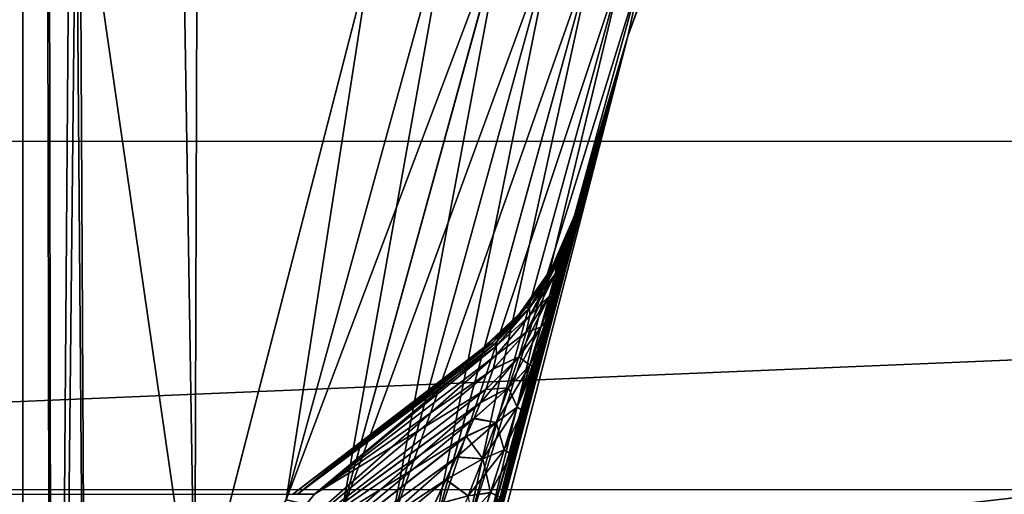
# Model space of a CAD drawing. Header units: metres. Extents: x -206 to 75, y -104 to 104.
# Tile 351 of 656: x -69.61 to -65.96, y 19.98 to 21.74. Entities that reach past the tile are written whole.
import ezdxf

# ---------------------------------------------------------------- set-up
doc = ezdxf.new("R2010")
doc.units = ezdxf.units.M
doc.layers.add('solid_01_1-CONSUMER_THERM_B_125288', color=7, linetype='CONTINUOUS')

msp = doc.modelspace()

# ---------------------------------------------------------------- linework, layer by layer
at = {"layer": 'solid_01_1-CONSUMER_THERM_B_125288'}
for points in [[(-93.358711, -67.339516), (-65.514557, 74.985474), (-65.493088, -75.014526)], [(-93.358711, -67.339516), (-93.257065, -66.795311), (-65.514557, 74.985474)], [(-93.276108, 66.204689), (-65.514557, 74.985474), (-93.257141, -66.241692)], [(-93.257065, -66.795311), (-93.257141, -66.241692), (-65.514557, 74.985474)], [(-71.214859, 44.659821, 1.5), (-65.493088, -75.014526, 1.5), (-65.514557, 74.985474, 1.5)], [(-70.040474, 60.944435, 75.400002), (-70.031715, -60.983482, 75.400002), (-69.593025, -60.512157, 75.400002)], [(-69.601723, 60.473175, 75.400002), (-70.040474, 60.944435, 75.400002), (-69.593025, -60.512157, 75.400002)], [(-69.48819, 14.230494, 75.400002), (-69.601723, 60.473175, 75.400002), (-69.593025, -60.512157, 75.400002)], [(-68.961395, 19.43969, 75.400002), (-68.831078, 59.443272, 75.400002), (-69.601723, 60.473175, 75.400002)], [(-69.356247, 16.848381, 75.400002), (-68.961395, 19.43969, 75.400002), (-69.601723, 60.473175, 75.400002)], [(-69.48819, 14.230494, 75.400002), (-69.356247, 16.848381, 75.400002), (-69.601723, 60.473175, 75.400002)], [(-68.961395, 19.43969, 75.400002), (-68.307625, 21.978075, 75.400002), (-68.831078, 59.443272, 75.400002)], [(-71.202034, -44.689686, 1.5), (-65.493088, -75.014526, 1.5), (-71.214859, 44.659821, 1.5)], [(-66.504883, 24.054491, 64.278572), (-66.482048, 24.044748, 64.5), (-67.353142, 21.679806, 64.5)], [(-67.291832, 21.95443, 64.27845), (-66.504883, 24.054491, 64.278572), (-67.353142, 21.679806, 64.5)], [(-66.482048, 24.044748, 64.5), (-66.482048, 24.044748, 74.400002), (-67.353142, 21.679806, 74.400002)], [(-67.291801, 21.954422, 74.621429), (-67.353142, 21.679806, 74.400002), (-66.482048, 24.044748, 74.400002)], [(-67.353142, 21.679806, 64.5), (-66.482048, 24.044748, 64.5), (-67.353142, 21.679806, 74.400002)], [(-84.501076, 21.289503, 37.41069), (-46.501137, 22.608971, 34.932678), (-84.501137, 22.607143, 34.932682)], [(-84.501076, 21.289503, 37.41069), (-46.501072, 21.29133, 37.41069), (-46.501137, 22.608971, 34.932678)], [(-69.401665, 22.480522, 63.5), (-69.356247, 16.848417, 63.5), (-69.48819, 14.230536, 63.5)], [(-69.426758, 22.257854, 63.5), (-69.401665, 22.480522, 63.5), (-69.48819, 14.230536, 63.5)], [(-69.401665, 22.480522, 63.5), (-68.961388, 19.439716, 63.5), (-69.356247, 16.848417, 63.5)], [(-69.401665, 22.480522, 63.5), (-68.307617, 21.978096, 63.5), (-68.961388, 19.439716, 63.5)], [(-69.500679, 22.046623, 63.5), (-69.426758, 22.257854, 63.5), (-69.48819, 14.230536, 63.5)], [(-84.501114, 22.199697, 13.226192), (-46.501118, 22.201523, 13.226192), (-84.500908, 17.830708, 15.444732)], [(-84.500908, 17.830708, 15.444732), (-46.501118, 22.201523, 13.226192), (-46.500908, 17.832533, 15.444732)], [(-68.007843, 22.18671, 63.525043), (-68.621635, 19.95961, 63.525017), (-68.307617, 21.978096, 63.5)], [(-68.415337, 19.912601, 63.599022), (-68.621635, 19.95961, 63.525017), (-68.007843, 22.18671, 63.525043)], [(-68.621399, 19.959557, 75.374931), (-68.007729, 22.186672, 75.374931), (-68.307625, 21.978075, 75.400002)], [(-67.806488, 22.121389, 75.300873), (-68.007729, 22.186672, 75.374931), (-68.621399, 19.959557, 75.374931)], [(-68.415337, 19.912601, 63.599022), (-68.007843, 22.18671, 63.525043), (-67.806595, 22.121424, 63.599075)], [(-67.806488, 22.121389, 75.300873), (-68.621399, 19.959557, 75.374931), (-68.415123, 19.912552, 75.300873)], [(-68.415337, 19.912601, 63.599022), (-67.806595, 22.121424, 63.599075), (-68.230301, 19.870436, 63.718292)], [(-67.806488, 22.121389, 75.300873), (-68.415123, 19.912552, 75.300873), (-67.625999, 22.062836, 75.181549)], [(-67.806595, 22.121424, 63.599075), (-67.626091, 22.062866, 63.718372), (-68.230301, 19.870436, 63.718292)], [(-69.500679, 22.046623, 63.5), (-69.48819, 14.230536, 63.5), (-83.899834, -3.02052, 63.5)], [(-69.619766, 21.857037, 63.5), (-69.500679, 22.046623, 63.5), (-83.899834, -3.02052, 63.5)], [(-68.415123, 19.912552, 75.300873), (-68.23011, 19.870392, 75.181549), (-67.625999, 22.062836, 75.181549)], [(-68.230301, 19.870436, 63.718292), (-67.626091, 22.062866, 63.718372), (-68.075806, 19.835232, 63.876842)], [(-67.625999, 22.062836, 75.181549), (-68.23011, 19.870392, 75.181549), (-67.475319, 22.013954, 75.022964)], [(-67.626091, 22.062866, 63.718372), (-67.475388, 22.013977, 63.876938), (-68.075806, 19.835232, 63.876842)], [(-68.23011, 19.870392, 75.181549), (-68.075661, 19.835197, 75.022964), (-67.475319, 22.013954, 75.022964)], [(-68.075806, 19.835232, 63.876842), (-67.475388, 22.013977, 63.876938), (-67.959633, 19.808758, 64.066704)], [(-67.475319, 22.013954, 75.022964), (-68.075661, 19.835197, 75.022964), (-67.362022, 21.9772, 74.833076)], [(-67.475388, 22.013977, 63.876938), (-67.362076, 21.977217, 64.066811), (-67.959633, 19.808758, 64.066704)], [(-68.621399, 19.959557, 75.374931), (-68.307625, 21.978075, 75.400002), (-68.961395, 19.43969, 75.400002)], [(-68.621635, 19.95961, 63.525017), (-68.961388, 19.439716, 63.5), (-68.307617, 21.978096, 63.5)], [(-68.075661, 19.835197, 75.022964), (-67.959526, 19.808735, 74.833076), (-67.362022, 21.9772, 74.833076)], [(-67.959633, 19.808758, 64.066704), (-67.362076, 21.977217, 64.066811), (-67.887604, 19.792345, 64.278328)], [(-67.362022, 21.9772, 74.833076), (-67.959526, 19.808735, 74.833076), (-67.291801, 21.954422, 74.621429)], [(-67.362076, 21.977217, 64.066811), (-67.291832, 21.95443, 64.27845), (-67.887604, 19.792345, 64.278328)], [(-67.959526, 19.808735, 74.833076), (-67.88755, 19.792334, 74.621429), (-67.291801, 21.954422, 74.621429)], [(-67.887604, 19.792345, 64.278328), (-67.291832, 21.95443, 64.27845), (-67.353142, 21.679806, 64.5)], [(-67.291801, 21.954422, 74.621429), (-67.88755, 19.792334, 74.621429), (-67.353142, 21.679806, 74.400002)], [(-67.353142, 21.679806, 74.400002), (-67.981705, 19.239176, 74.400002), (-67.68264, 20.527515, 73.591949)], [(-67.88755, 19.792334, 74.621429), (-67.981705, 19.239176, 74.400002), (-67.353142, 21.679806, 74.400002)], [(-67.891396, 19.662289, 65.085869), (-67.981705, 19.239176, 64.5), (-67.353142, 21.679806, 64.5)], [(-67.887604, 19.792345, 64.278328), (-67.353142, 21.679806, 64.5), (-67.981705, 19.239176, 64.5)], [(-67.849426, 19.847574, 65.093727), (-67.891396, 19.662289, 65.085869), (-67.353142, 21.679806, 64.5)], [(-67.809952, 20.016159, 65.115868), (-67.849426, 19.847574, 65.093727), (-67.353142, 21.679806, 64.5)], [(-67.773453, 20.167542, 65.150185), (-67.809952, 20.016159, 65.115868), (-67.353142, 21.679806, 64.5)], [(-67.740135, 20.302246, 65.194633), (-67.773453, 20.167542, 65.150185), (-67.353142, 21.679806, 64.5)], [(-67.709892, 20.421846, 65.247719), (-67.740135, 20.302246, 65.194633), (-67.353142, 21.679806, 64.5)], [(-67.701248, 20.45558, 65.265495), (-67.709892, 20.421846, 65.247719), (-67.353142, 21.679806, 64.5)], [(-67.682495, 20.528086, 65.308411), (-67.701248, 20.45558, 65.265495), (-67.353142, 21.679806, 64.5)], [(-67.353142, 21.679806, 74.400002), (-67.68264, 20.527515, 73.591949), (-67.657921, 20.621761, 73.524406)], [(-67.657806, 20.6222, 65.375946), (-67.682495, 20.528086, 65.308411), (-67.353142, 21.679806, 64.5)], [(-67.353142, 21.679806, 74.400002), (-67.657921, 20.621761, 73.524406), (-67.635765, 20.705013, 73.450432)], [(-67.635681, 20.705315, 65.449883), (-67.657806, 20.6222, 65.375946), (-67.353142, 21.679806, 64.5)], [(-67.353142, 21.679806, 74.400002), (-67.635765, 20.705013, 73.450432), (-67.61599, 20.778339, 73.370049)], [(-67.615929, 20.77857, 65.530228), (-67.635681, 20.705315, 65.449883), (-67.353142, 21.679806, 64.5)], [(-67.353142, 21.679806, 74.400002), (-67.61599, 20.778339, 73.370049), (-67.598473, 20.842575, 73.282883)], [(-67.598419, 20.842764, 65.617393), (-67.615929, 20.77857, 65.530228), (-67.353142, 21.679806, 64.5)], [(-67.353142, 21.679806, 74.400002), (-67.598473, 20.842575, 73.282883), (-67.583145, 20.898203, 73.188217)], [(-67.583115, 20.898333, 65.712036), (-67.598419, 20.842764, 65.617393), (-67.353142, 21.679806, 64.5)], [(-67.353142, 21.679806, 74.400002), (-67.583145, 20.898203, 73.188217), (-67.570061, 20.945341, 73.085098)], [(-67.570038, 20.945414, 65.815102), (-67.583115, 20.898333, 65.712036), (-67.353142, 21.679806, 64.5)], [(-67.353142, 21.679806, 74.400002), (-67.570061, 20.945341, 73.085098), (-67.559303, 20.983793, 72.972137)], [(-67.559296, 20.983835, 65.928017), (-67.570038, 20.945414, 65.815102), (-67.353142, 21.679806, 64.5)], [(-67.353142, 21.679806, 74.400002), (-67.559303, 20.983793, 72.972137), (-67.551117, 21.012924, 72.847748)], [(-67.551109, 21.012951, 66.052368), (-67.559296, 20.983835, 65.928017), (-67.353142, 21.679806, 64.5)], [(-67.353142, 21.679806, 74.400002), (-67.551117, 21.012924, 72.847748), (-67.54586, 21.031559, 72.710556)], [(-67.549026, 21.020346, 66.095932), (-67.551109, 21.012951, 66.052368), (-67.353142, 21.679806, 64.5)], [(-67.54586, 21.031561, 66.189514), (-67.549026, 21.020346, 66.095932), (-67.353142, 21.679806, 64.5)], [(-67.353142, 21.679806, 64.5), (-67.54586, 21.031559, 72.710556), (-67.543983, 21.038198, 72.559578)], [(-67.54586, 21.031561, 66.189514), (-67.353142, 21.679806, 64.5), (-67.543983, 21.038198, 66.340424)], [(-67.353142, 21.679806, 64.5), (-67.353142, 21.679806, 74.400002), (-67.54586, 21.031559, 72.710556)], [(-67.353142, 21.679806, 64.5), (-67.543983, 21.038198, 72.559578), (-67.543983, 21.038198, 66.340424)], [(-84.500999, 19.701403, 39.724632), (-46.501072, 21.29133, 37.41069), (-84.501076, 21.289503, 37.41069)], [(-84.500999, 19.701403, 39.724632), (-46.500996, 19.703228, 39.724628), (-46.501072, 21.29133, 37.41069)], [(-67.616776, 20.834717, 65.999756), (-67.549026, 21.020346, 66.095932), (-67.623245, 20.836374, 66.172005)], [(-67.551849, 21.0114, 66.220871), (-67.623245, 20.836374, 66.172005), (-67.549026, 21.020346, 66.095932)], [(-67.549026, 21.02035, 72.804039), (-67.551117, 21.012924, 72.847748), (-67.623222, 20.836424, 72.72802)], [(-67.551849, 21.011402, 72.679123), (-67.549026, 21.02035, 72.804039), (-67.623222, 20.836424, 72.72802)], [(-67.616776, 20.834717, 65.999756), (-67.551109, 21.012951, 66.052368), (-67.549026, 21.020346, 66.095932)], [(-67.558861, 20.990246, 72.559578), (-67.543983, 21.038198, 66.340424), (-67.543983, 21.038198, 72.559578)], [(-67.54586, 21.031559, 72.710556), (-67.558861, 20.990246, 72.559578), (-67.543983, 21.038198, 72.559578)], [(-67.558861, 20.990246, 72.559578), (-67.558861, 20.990234, 66.340424), (-67.543983, 21.038198, 66.340424)], [(-67.551849, 21.0114, 66.220871), (-67.543983, 21.038198, 66.340424), (-67.558861, 20.990234, 66.340424)], [(-67.54586, 21.031559, 72.710556), (-67.551849, 21.011402, 72.679123), (-67.558861, 20.990246, 72.559578)], [(-67.551849, 21.0114, 66.220871), (-67.54586, 21.031561, 66.189514), (-67.543983, 21.038198, 66.340424)], [(-67.551849, 21.0114, 66.220871), (-67.549026, 21.020346, 66.095932), (-67.54586, 21.031561, 66.189514)], [(-67.54586, 21.031559, 72.710556), (-67.549026, 21.02035, 72.804039), (-67.551849, 21.011402, 72.679123)], [(-67.54586, 21.031559, 72.710556), (-67.551117, 21.012924, 72.847748), (-67.549026, 21.02035, 72.804039)], [(-67.551849, 21.011402, 72.679123), (-67.640556, 20.809792, 72.559578), (-67.623581, 20.840372, 72.559578)], [(-67.551849, 21.011402, 72.679123), (-67.623222, 20.836424, 72.72802), (-67.640556, 20.809792, 72.559578)], [(-67.551849, 21.011402, 72.679123), (-67.623581, 20.840372, 72.559578), (-67.558861, 20.990246, 72.559578)], [(-67.558861, 20.990246, 72.559578), (-67.623581, 20.840372, 72.559578), (-67.558861, 20.990234, 66.340424)], [(-67.623581, 20.840372, 72.559578), (-67.623581, 20.84037, 66.340424), (-67.558861, 20.990234, 66.340424)], [(-67.623245, 20.836374, 66.172005), (-67.558861, 20.990234, 66.340424), (-67.623581, 20.84037, 66.340424)], [(-67.623306, 20.796478, 65.831139), (-67.570038, 20.945414, 65.815102), (-67.559296, 20.983835, 65.928017)], [(-67.623306, 20.796478, 65.831139), (-67.559296, 20.983835, 65.928017), (-67.616776, 20.834717, 65.999756)], [(-67.551849, 21.0114, 66.220871), (-67.558861, 20.990234, 66.340424), (-67.623245, 20.836374, 66.172005)], [(-67.551117, 21.012924, 72.847748), (-67.616737, 20.834801, 72.900284), (-67.623222, 20.836424, 72.72802)], [(-67.616776, 20.834717, 65.999756), (-67.559296, 20.983835, 65.928017), (-67.551109, 21.012951, 66.052368)], [(-67.551117, 21.012924, 72.847748), (-67.559303, 20.983793, 72.972137), (-67.616737, 20.834801, 72.900284)], [(-67.559303, 20.983793, 72.972137), (-67.570061, 20.945341, 73.085098), (-67.616737, 20.834801, 72.900284)], [(-67.623306, 20.796478, 65.831139), (-67.583115, 20.898333, 65.712036), (-67.570038, 20.945414, 65.815102)], [(-67.570061, 20.945341, 73.085098), (-67.623245, 20.796604, 73.068932), (-67.616737, 20.834801, 72.900284)], [(-67.570061, 20.945341, 73.085098), (-67.583145, 20.898203, 73.188217), (-67.623245, 20.796604, 73.068932)], [(-67.643639, 20.717085, 65.678886), (-67.598419, 20.842764, 65.617393), (-67.583115, 20.898333, 65.712036)], [(-67.643639, 20.717085, 65.678886), (-67.583115, 20.898333, 65.712036), (-67.623306, 20.796478, 65.831139)], [(-67.583145, 20.898203, 73.188217), (-67.598473, 20.842575, 73.282883), (-67.623245, 20.796604, 73.068932)], [(-67.623222, 20.836424, 72.72802), (-67.756256, 20.648943, 72.559578), (-67.743301, 20.663923, 72.559578)], [(-67.623222, 20.836424, 72.72802), (-67.731781, 20.672239, 72.704079), (-67.756256, 20.648943, 72.559578)], [(-67.623222, 20.836424, 72.72802), (-67.743301, 20.663923, 72.559578), (-67.640556, 20.809792, 72.559578)], [(-67.623222, 20.836424, 72.72802), (-67.616737, 20.834801, 72.900284), (-67.731781, 20.672239, 72.704079)], [(-67.623245, 20.836374, 66.172005), (-67.640556, 20.809793, 66.340424), (-67.731766, 20.672249, 66.195938)], [(-67.623245, 20.836374, 66.172005), (-67.731766, 20.672249, 66.195938), (-67.717804, 20.67251, 66.052391)], [(-67.616776, 20.834717, 65.999756), (-67.623245, 20.836374, 66.172005), (-67.717804, 20.67251, 66.052391)], [(-67.643639, 20.717085, 65.678886), (-67.615929, 20.77857, 65.530228), (-67.598419, 20.842764, 65.617393)], [(-67.598473, 20.842575, 73.282883), (-67.643562, 20.717247, 73.221237), (-67.623245, 20.796604, 73.068932)], [(-67.598473, 20.842575, 73.282883), (-67.61599, 20.778339, 73.370049), (-67.643562, 20.717247, 73.221237)], [(-67.623581, 20.840372, 72.559578), (-67.640556, 20.809792, 72.559578), (-67.623581, 20.84037, 66.340424)], [(-67.640556, 20.809792, 72.559578), (-67.640556, 20.809793, 66.340424), (-67.623581, 20.84037, 66.340424)], [(-67.623245, 20.836374, 66.172005), (-67.623581, 20.84037, 66.340424), (-67.640556, 20.809793, 66.340424)], [(-67.743301, 20.663923, 72.559578), (-67.743309, 20.663921, 66.340424), (-67.640556, 20.809793, 66.340424)], [(-67.731766, 20.672249, 66.195938), (-67.640556, 20.809793, 66.340424), (-67.743309, 20.663921, 66.340424)], [(-67.640556, 20.809792, 72.559578), (-67.743301, 20.663923, 72.559578), (-67.640556, 20.809793, 66.340424)], [(-67.616737, 20.834801, 72.900284), (-67.717812, 20.672493, 72.84761), (-67.731781, 20.672239, 72.704079)], [(-67.616737, 20.834801, 72.900284), (-67.623245, 20.796604, 73.068932), (-67.717812, 20.672493, 72.84761)], [(-67.616776, 20.834717, 65.999756), (-67.717804, 20.67251, 66.052391), (-67.716827, 20.643549, 65.91571)], [(-67.623306, 20.796478, 65.831139), (-67.616776, 20.834717, 65.999756), (-67.716827, 20.643549, 65.91571)], [(-67.623306, 20.796478, 65.831139), (-67.716827, 20.643549, 65.91571), (-67.730278, 20.581816, 65.794998)], [(-67.643639, 20.717085, 65.678886), (-67.623306, 20.796478, 65.831139), (-67.730278, 20.581816, 65.794998)], [(-67.623245, 20.796604, 73.068932), (-67.716843, 20.643534, 72.984283), (-67.717812, 20.672493, 72.84761)], [(-67.623245, 20.796604, 73.068932), (-67.643562, 20.717247, 73.221237), (-67.716843, 20.643534, 72.984283)], [(-67.676125, 20.600571, 65.556694), (-67.635681, 20.705315, 65.449883), (-67.615929, 20.77857, 65.530228)], [(-67.676125, 20.600571, 65.556694), (-67.615929, 20.77857, 65.530228), (-67.643639, 20.717085, 65.678886)], [(-67.61599, 20.778339, 73.370049), (-67.635765, 20.705013, 73.450432), (-67.643562, 20.717247, 73.221237)], [(-67.643639, 20.717085, 65.678886), (-67.730278, 20.581816, 65.794998), (-67.757423, 20.489668, 65.699448)], [(-67.676125, 20.600571, 65.556694), (-67.643639, 20.717085, 65.678886), (-67.757423, 20.489668, 65.699448)], [(-67.643562, 20.717247, 73.221237), (-67.730286, 20.58181, 73.104996), (-67.716843, 20.643534, 72.984283)], [(-67.643562, 20.717247, 73.221237), (-67.676041, 20.60074, 73.343498), (-67.730286, 20.58181, 73.104996)], [(-67.676125, 20.600571, 65.556694), (-67.657806, 20.6222, 65.375946), (-67.635681, 20.705315, 65.449883)], [(-67.635765, 20.705013, 73.450432), (-67.676041, 20.60074, 73.343498), (-67.643562, 20.717247, 73.221237)], [(-67.635765, 20.705013, 73.450432), (-67.657921, 20.621761, 73.524406), (-67.676041, 20.60074, 73.343498)], [(-67.731781, 20.672239, 72.704079), (-67.89772, 20.51687, 72.55957), (-67.756256, 20.648943, 72.559578)], [(-67.876556, 20.531099, 72.642403), (-67.89772, 20.51687, 72.55957), (-67.731781, 20.672239, 72.704079)], [(-67.860031, 20.537945, 72.718529), (-67.876556, 20.531099, 72.642403), (-67.731781, 20.672239, 72.704079)], [(-67.731766, 20.672249, 66.195938), (-67.756248, 20.648954, 66.340424), (-67.876076, 20.531656, 66.260201)], [(-67.731766, 20.672249, 66.195938), (-67.876076, 20.531656, 66.260201), (-67.859642, 20.538519, 66.18338)], [(-67.860031, 20.537945, 72.718529), (-67.731781, 20.672239, 72.704079), (-67.717812, 20.672493, 72.84761)], [(-67.84848, 20.537453, 72.787201), (-67.860031, 20.537945, 72.718529), (-67.717812, 20.672493, 72.84761)], [(-67.731766, 20.672249, 66.195938), (-67.859642, 20.538519, 66.18338), (-67.848396, 20.53764, 66.113358)], [(-67.841713, 20.53014, 72.848373), (-67.84848, 20.537453, 72.787201), (-67.717812, 20.672493, 72.84761)], [(-67.717804, 20.67251, 66.052391), (-67.848396, 20.53764, 66.113358), (-67.841866, 20.529903, 66.051277)], [(-67.717804, 20.67251, 66.052391), (-67.731766, 20.672249, 66.195938), (-67.848396, 20.53764, 66.113358)], [(-67.716827, 20.643549, 65.91571), (-67.717804, 20.67251, 66.052391), (-67.841866, 20.529903, 66.051277)], [(-67.841713, 20.53014, 72.848373), (-67.717812, 20.672493, 72.84761), (-67.716843, 20.643534, 72.984283)], [(-67.743301, 20.663923, 72.559578), (-67.756256, 20.648943, 72.559578), (-67.743309, 20.663921, 66.340424)], [(-67.756256, 20.648943, 72.559578), (-67.756248, 20.648954, 66.340424), (-67.743309, 20.663921, 66.340424)], [(-67.731766, 20.672249, 66.195938), (-67.743309, 20.663921, 66.340424), (-67.756248, 20.648954, 66.340424)], [(-67.756248, 20.648954, 66.340424), (-67.89772, 20.51687, 69.450005), (-67.89772, 20.51687, 66.340431)], [(-67.876076, 20.531656, 66.260201), (-67.756248, 20.648954, 66.340424), (-67.89772, 20.51687, 66.340431)], [(-67.756248, 20.648954, 66.340424), (-67.89772, 20.51687, 72.55957), (-67.89772, 20.51687, 69.450005)], [(-67.756256, 20.648943, 72.559578), (-67.89772, 20.51687, 72.55957), (-67.756248, 20.648954, 66.340424)], [(-67.716827, 20.643549, 65.91571), (-67.841866, 20.529903, 66.051277), (-67.840706, 20.49762, 65.949562)], [(-67.840736, 20.497696, 72.950195), (-67.841713, 20.53014, 72.848373), (-67.716843, 20.643534, 72.984283)], [(-67.840736, 20.497696, 72.950195), (-67.716843, 20.643534, 72.984283), (-67.730286, 20.58181, 73.104996)], [(-67.730278, 20.581816, 65.794998), (-67.716827, 20.643549, 65.91571), (-67.840706, 20.49762, 65.949562)], [(-67.717285, 20.45857, 65.471863), (-67.682495, 20.528086, 65.308411), (-67.657806, 20.6222, 65.375946)], [(-67.717285, 20.45857, 65.471863), (-67.657806, 20.6222, 65.375946), (-67.676125, 20.600571, 65.556694)], [(-67.657921, 20.621761, 73.524406), (-67.717186, 20.458738, 73.428391), (-67.676041, 20.60074, 73.343498)], [(-67.657921, 20.621761, 73.524406), (-67.68264, 20.527515, 73.591949), (-67.717186, 20.458738, 73.428391)], [(-67.853439, 20.444855, 73.029343), (-67.730286, 20.58181, 73.104996), (-67.757431, 20.489664, 73.200546)], [(-67.853439, 20.444855, 73.029343), (-67.840736, 20.497696, 72.950195), (-67.730286, 20.58181, 73.104996)], [(-67.730278, 20.581816, 65.794998), (-67.840706, 20.49762, 65.949562), (-67.853355, 20.445292, 65.871269)], [(-67.757423, 20.489668, 65.699448), (-67.730278, 20.581816, 65.794998), (-67.853355, 20.445292, 65.871269)], [(-67.676125, 20.600571, 65.556694), (-67.757423, 20.489668, 65.699448), (-67.795517, 20.374943, 65.633644)], [(-67.717285, 20.45857, 65.471863), (-67.676125, 20.600571, 65.556694), (-67.795517, 20.374943, 65.633644)], [(-67.676041, 20.60074, 73.343498), (-67.757431, 20.489664, 73.200546), (-67.730286, 20.58181, 73.104996)], [(-67.676041, 20.60074, 73.343498), (-67.717186, 20.458738, 73.428391), (-67.757431, 20.489664, 73.200546)], [(-67.860031, 20.537945, 72.718529), (-68.578896, 19.980581, 72.176559), (-68.597122, 19.980579, 71.989388)], [(-67.860031, 20.537945, 72.718529), (-68.597122, 19.980579, 71.989388), (-67.876556, 20.531099, 72.642403)], [(-67.876556, 20.531099, 72.642403), (-68.597122, 19.980579, 71.989388), (-68.24472, 20.250793, 72.278946)], [(-67.89772, 20.51687, 69.450005), (-68.597122, 19.980579, 71.989388), (-68.597122, 19.980579, 66.910614)], [(-67.89772, 20.51687, 69.450005), (-68.597122, 19.980579, 66.910614), (-68.244888, 20.250666, 66.621162)], [(-67.89772, 20.51687, 72.55957), (-68.24472, 20.250793, 72.278946), (-68.597122, 19.980579, 71.989388)], [(-67.89772, 20.51687, 69.450005), (-67.89772, 20.51687, 72.55957), (-68.597122, 19.980579, 71.989388)], [(-67.859642, 20.538519, 66.18338), (-67.876076, 20.531656, 66.260201), (-68.578903, 19.980581, 66.723442)], [(-67.848396, 20.53764, 66.113358), (-67.859642, 20.538519, 66.18338), (-68.578903, 19.980581, 66.723442)], [(-67.848396, 20.53764, 66.113358), (-68.578903, 19.980581, 66.723442), (-68.516861, 19.980585, 66.5)], [(-67.876076, 20.531656, 66.260201), (-67.89772, 20.51687, 66.340431), (-68.578903, 19.980581, 66.723442)], [(-68.244888, 20.250666, 66.621162), (-68.578903, 19.980581, 66.723442), (-67.89772, 20.51687, 66.340431)], [(-67.84848, 20.537453, 72.787201), (-68.578896, 19.980581, 72.176559), (-67.860031, 20.537945, 72.718529)], [(-67.841713, 20.53014, 72.848373), (-68.578896, 19.980581, 72.176559), (-67.84848, 20.537453, 72.787201)], [(-67.841713, 20.53014, 72.848373), (-68.516861, 19.980585, 72.400002), (-68.578896, 19.980581, 72.176559)], [(-67.841866, 20.529903, 66.051277), (-67.848396, 20.53764, 66.113358), (-68.516861, 19.980585, 66.5)], [(-67.840736, 20.497696, 72.950195), (-68.516861, 19.980585, 72.400002), (-67.841713, 20.53014, 72.848373)], [(-67.840706, 20.49762, 65.949562), (-67.841866, 20.529903, 66.051277), (-68.516861, 19.980585, 66.5)], [(-67.89772, 20.51687, 69.450005), (-68.244888, 20.250666, 66.621162), (-67.89772, 20.51687, 66.340431)], [(-67.876556, 20.531099, 72.642403), (-68.24472, 20.250793, 72.278946), (-67.89772, 20.51687, 72.55957)], [(-67.981705, 19.239176, 74.400002), (-67.701248, 20.455553, 73.634521), (-67.68264, 20.527515, 73.591949)], [(-67.763603, 20.303663, 65.423088), (-67.701248, 20.45558, 65.265495), (-67.682495, 20.528086, 65.308411)], [(-67.763603, 20.303663, 65.423088), (-67.682495, 20.528086, 65.308411), (-67.717285, 20.45857, 65.471863)], [(-67.68264, 20.527515, 73.591949), (-67.701248, 20.455553, 73.634521), (-67.717186, 20.458738, 73.428391)], [(-67.840706, 20.49762, 65.949562), (-68.516861, 19.980585, 66.5), (-68.735718, 19.709875, 66.5)], [(-67.853355, 20.445292, 65.871269), (-67.840706, 20.49762, 65.949562), (-68.735718, 19.709875, 66.5)], [(-67.853439, 20.444855, 73.029343), (-68.516861, 19.980585, 72.400002), (-67.840736, 20.497696, 72.950195)], [(-67.757423, 20.489668, 65.699448), (-67.880302, 20.368908, 65.809082), (-67.900093, 20.319031, 65.783669)], [(-67.795517, 20.374943, 65.633644), (-67.757423, 20.489668, 65.699448), (-67.900093, 20.319031, 65.783669)], [(-67.757423, 20.489668, 65.699448), (-67.853355, 20.445292, 65.871269), (-67.880302, 20.368908, 65.809082)], [(-67.879883, 20.369617, 73.090759), (-67.757431, 20.489664, 73.200546), (-67.795525, 20.374947, 73.266342)], [(-67.879883, 20.369617, 73.090759), (-67.853439, 20.444855, 73.029343), (-67.757431, 20.489664, 73.200546)], [(-67.717186, 20.458738, 73.428391), (-67.795525, 20.374947, 73.266342), (-67.757431, 20.489664, 73.200546)], [(-67.880302, 20.368908, 65.809082), (-67.853355, 20.445292, 65.871269), (-68.735718, 19.709875, 66.5)], [(-67.879883, 20.369617, 73.090759), (-68.516861, 19.980585, 72.400002), (-67.853439, 20.444855, 73.029343)], [(-67.981705, 19.239176, 74.400002), (-67.710045, 20.421253, 73.652588), (-67.701248, 20.455553, 73.634521)], [(-67.717285, 20.45857, 65.471863), (-67.795517, 20.374943, 65.633644), (-67.841225, 20.246651, 65.596336)], [(-67.763603, 20.303663, 65.423088), (-67.717285, 20.45857, 65.471863), (-67.841225, 20.246651, 65.596336)], [(-67.717186, 20.458738, 73.428391), (-67.763481, 20.303808, 73.477242), (-67.795525, 20.374947, 73.266342)], [(-67.743477, 20.291292, 65.226631), (-67.701248, 20.45558, 65.265495), (-67.763603, 20.303663, 65.423088)], [(-67.701248, 20.455553, 73.634521), (-67.763481, 20.303808, 73.477242), (-67.717186, 20.458738, 73.428391)], [(-67.701248, 20.455553, 73.634521), (-67.7435, 20.291214, 73.673111), (-67.763481, 20.303808, 73.477242)], [(-67.710045, 20.421253, 73.652588), (-67.7435, 20.291214, 73.673111), (-67.701248, 20.455553, 73.634521)], [(-67.743477, 20.291292, 65.226631), (-67.709892, 20.421846, 65.247719), (-67.701248, 20.45558, 65.265495)], [(-67.981705, 19.239176, 74.400002), (-67.740265, 20.301733, 73.705574), (-67.710045, 20.421253, 73.652588)], [(-67.710045, 20.421253, 73.652588), (-67.740265, 20.301733, 73.705574), (-67.7435, 20.291214, 73.673111)], [(-67.743477, 20.291292, 65.226631), (-67.740135, 20.302246, 65.194633), (-67.709892, 20.421846, 65.247719)], [(-67.900093, 20.319031, 65.783669), (-67.880302, 20.368908, 65.809082), (-68.735718, 19.709875, 66.5)], [(-67.879883, 20.369617, 73.090759), (-68.735695, 19.709898, 72.400002), (-68.516861, 19.980585, 72.400002)], [(-67.899406, 20.3207, 73.115639), (-68.735695, 19.709898, 72.400002), (-67.879883, 20.369617, 73.090759)], [(-67.795517, 20.374943, 65.633644), (-67.900093, 20.319031, 65.783669), (-67.924736, 20.260534, 65.763428)], [(-67.841225, 20.246651, 65.596336), (-67.795517, 20.374943, 65.633644), (-67.924736, 20.260534, 65.763428)], [(-67.923874, 20.262722, 73.135849), (-67.795525, 20.374947, 73.266342), (-67.841225, 20.246658, 73.303658)], [(-67.923874, 20.262722, 73.135849), (-67.899406, 20.3207, 73.115639), (-67.795525, 20.374947, 73.266342)], [(-67.899406, 20.3207, 73.115639), (-67.879883, 20.369617, 73.090759), (-67.795525, 20.374947, 73.266342)], [(-67.763481, 20.303808, 73.477242), (-67.841225, 20.246658, 73.303658), (-67.795525, 20.374947, 73.266342)], [(-67.900093, 20.319031, 65.783669), (-68.735718, 19.709875, 66.5), (-68.887703, 19.462477, 66.5)], [(-67.924736, 20.260534, 65.763428), (-67.900093, 20.319031, 65.783669), (-68.887703, 19.462477, 66.5)], [(-67.923874, 20.262722, 73.135849), (-68.735695, 19.709898, 72.400002), (-67.899406, 20.3207, 73.115639)], [(-67.981705, 19.239176, 74.400002), (-67.77356, 20.167101, 73.749931), (-67.740265, 20.301733, 73.705574)], [(-67.763603, 20.303663, 65.423088), (-67.841225, 20.246651, 65.596336), (-67.8918, 20.111593, 65.583069)], [(-67.812683, 20.144609, 65.404358), (-67.763603, 20.303663, 65.423088), (-67.8918, 20.111593, 65.583069)], [(-67.763481, 20.303808, 73.477242), (-67.812546, 20.144714, 73.496033), (-67.841225, 20.246658, 73.303658)], [(-67.743477, 20.291292, 65.226631), (-67.763603, 20.303663, 65.423088), (-67.812683, 20.144609, 65.404358)], [(-67.785606, 20.128635, 65.213905), (-67.743477, 20.291292, 65.226631), (-67.812683, 20.144609, 65.404358)], [(-67.7435, 20.291214, 73.673111), (-67.812546, 20.144714, 73.496033), (-67.763481, 20.303808, 73.477242)], [(-67.7435, 20.291214, 73.673111), (-67.785667, 20.128553, 73.685562), (-67.812546, 20.144714, 73.496033)], [(-67.77356, 20.167101, 73.749931), (-67.785667, 20.128553, 73.685562), (-67.7435, 20.291214, 73.673111)], [(-67.785606, 20.128635, 65.213905), (-67.773453, 20.167542, 65.150185), (-67.740135, 20.302246, 65.194633)], [(-67.785606, 20.128635, 65.213905), (-67.740135, 20.302246, 65.194633), (-67.743477, 20.291292, 65.226631)], [(-67.740265, 20.301733, 73.705574), (-67.77356, 20.167101, 73.749931), (-67.7435, 20.291214, 73.673111)], [(-67.954414, 20.193455, 65.749512), (-67.924736, 20.260534, 65.763428), (-68.887703, 19.462477, 66.5)], [(-67.953484, 20.195601, 73.150124), (-68.735695, 19.709898, 72.400002), (-67.923874, 20.262722, 73.135849)], [(-67.841225, 20.246651, 65.596336), (-67.924736, 20.260534, 65.763428), (-67.954414, 20.193455, 65.749512)], [(-67.953484, 20.195601, 73.150124), (-67.923874, 20.262722, 73.135849), (-67.841225, 20.246658, 73.303658)], [(-68.244888, 20.250666, 66.621162), (-68.597122, 19.980579, 66.910614), (-68.578903, 19.980581, 66.723442)], [(-67.841225, 20.246651, 65.596336), (-67.954414, 20.193455, 65.749512), (-67.989014, 20.117762, 65.742371)], [(-67.8918, 20.111593, 65.583069), (-67.841225, 20.246651, 65.596336), (-67.989014, 20.117762, 65.742371)], [(-67.953484, 20.195601, 73.150124), (-67.841225, 20.246658, 73.303658), (-67.891808, 20.111599, 73.316917)], [(-67.812546, 20.144714, 73.496033), (-67.891808, 20.111599, 73.316917), (-67.841225, 20.246658, 73.303658)], [(-67.989014, 20.117762, 65.742371), (-67.954414, 20.193455, 65.749512), (-68.887703, 19.462477, 66.5)], [(-67.953484, 20.195601, 73.150124), (-68.887695, 19.462505, 72.400002), (-68.735695, 19.709898, 72.400002)], [(-67.988121, 20.119631, 73.157578), (-68.887695, 19.462505, 72.400002), (-67.953484, 20.195601, 73.150124)], [(-67.988121, 20.119631, 73.157578), (-67.953484, 20.195601, 73.150124), (-67.891808, 20.111599, 73.316917)], [(-67.981705, 19.239176, 74.400002), (-67.810059, 20.015722, 73.78421), (-67.77356, 20.167101, 73.749931)], [(-67.812683, 20.144609, 65.404358), (-67.8918, 20.111593, 65.583069), (-67.945419, 19.973869, 65.589035)], [(-67.863197, 19.986101, 65.409096), (-67.812683, 20.144609, 65.404358), (-67.945419, 19.973869, 65.589035)], [(-67.812546, 20.144714, 73.496033), (-67.863029, 19.986172, 73.491348), (-67.891808, 20.111599, 73.316917)], [(-67.785606, 20.128635, 65.213905), (-67.812683, 20.144609, 65.404358), (-67.863197, 19.986101, 65.409096)], [(-67.785667, 20.128553, 73.685562), (-67.863029, 19.986172, 73.491348), (-67.812546, 20.144714, 73.496033)], [(-67.77356, 20.167101, 73.749931), (-67.810059, 20.015722, 73.78421), (-67.785667, 20.128553, 73.685562)], [(-67.785606, 20.128635, 65.213905), (-67.809952, 20.016159, 65.115868), (-67.773453, 20.167542, 65.150185)], [(-67.989014, 20.117762, 65.742371), (-68.887703, 19.462477, 66.5), (-68.985214, 19.241169, 66.5)], [(-68.028496, 20.033253, 65.742447), (-67.989014, 20.117762, 65.742371), (-68.985214, 19.241169, 66.5)], [(-68.02771, 20.034851, 73.157654), (-68.887695, 19.462505, 72.400002), (-67.988121, 20.119631, 73.157578)], [(-67.8918, 20.111593, 65.583069), (-67.989014, 20.117762, 65.742371), (-68.028496, 20.033253, 65.742447)], [(-67.945419, 19.973869, 65.589035), (-67.8918, 20.111593, 65.583069), (-68.028496, 20.033253, 65.742447)], [(-68.02771, 20.034851, 73.157654), (-67.988121, 20.119631, 73.157578), (-67.891808, 20.111599, 73.316917)], [(-68.02771, 20.034851, 73.157654), (-67.891808, 20.111599, 73.316917), (-67.945427, 19.973879, 73.310951)], [(-67.863029, 19.986172, 73.491348), (-67.945427, 19.973879, 73.310951), (-67.891808, 20.111599, 73.316917)], [(-67.827446, 19.969568, 65.221092), (-67.785606, 20.128635, 65.213905), (-67.863197, 19.986101, 65.409096)], [(-67.785667, 20.128553, 73.685562), (-67.827553, 19.969521, 73.678078), (-67.863029, 19.986172, 73.491348)], [(-67.810059, 20.015722, 73.78421), (-67.827553, 19.969521, 73.678078), (-67.785667, 20.128553, 73.685562)], [(-67.827446, 19.969568, 65.221092), (-67.809952, 20.016159, 65.115868), (-67.785606, 20.128635, 65.213905)], [(-68.02771, 20.034851, 73.157654), (-68.985229, 19.241186, 72.400002), (-68.887695, 19.462505, 72.400002)], [(-68.072464, 19.941044, 73.149605), (-68.985229, 19.241186, 72.400002), (-68.02771, 20.034851, 73.157654)], [(-68.073067, 19.939777, 65.750534), (-68.028496, 20.033253, 65.742447), (-68.985214, 19.241169, 66.5)], [(-67.945419, 19.973869, 65.589035), (-68.028496, 20.033253, 65.742447), (-68.073067, 19.939777, 65.750534)], [(-68.072464, 19.941044, 73.149605), (-68.02771, 20.034851, 73.157654), (-67.945427, 19.973879, 73.310951)], [(-84.501007, 19.882895, 22.356592), (-46.501011, 19.998098, 24.768976), (-84.501007, 19.996273, 24.768976)], [(-84.501007, 19.996273, 24.768976), (-46.501011, 19.998098, 24.768976), (-46.501003, 19.819889, 27.177443)], [(-84.501007, 19.882895, 22.356592), (-46.501007, 19.88472, 22.356592), (-46.501011, 19.998098, 24.768976)], [(-84.501007, 19.996273, 24.768976), (-46.501003, 19.819889, 27.177443), (-84.500999, 19.818064, 27.177443)], [(-67.981705, 19.239176, 74.400002), (-67.849541, 19.847067, 73.806335), (-67.810059, 20.015722, 73.78421)], [(-67.810059, 20.015722, 73.78421), (-67.849541, 19.847067, 73.806335), (-67.827553, 19.969521, 73.678078)], [(-67.827446, 19.969568, 65.221092), (-67.849426, 19.847574, 65.093727), (-67.809952, 20.016159, 65.115868)], [(-82.401482, 19.979588, 72.400002), (-68.516861, 19.980585, 72.400002), (-68.735695, 19.709898, 72.400002)], [(-68.578896, 19.980581, 72.176559), (-68.516861, 19.980585, 72.400002), (-82.401482, 19.979588, 72.400002)], [(-68.516861, 19.980585, 66.5), (-82.401482, 19.979588, 72.400002), (-82.401482, 19.979588, 66.5)], [(-68.516861, 19.980585, 66.5), (-68.578903, 19.980581, 66.723442), (-82.401482, 19.979588, 72.400002)], [(-68.735718, 19.709875, 66.5), (-68.516861, 19.980585, 66.5), (-82.401482, 19.979588, 66.5)], [(-68.578903, 19.980581, 66.723442), (-68.597122, 19.980579, 66.910614), (-82.401482, 19.979588, 72.400002)], [(-68.597122, 19.980579, 71.989388), (-68.578896, 19.980581, 72.176559), (-82.401482, 19.979588, 72.400002)], [(-68.597122, 19.980579, 71.989388), (-82.401482, 19.979588, 72.400002), (-68.597122, 19.980579, 66.910614)], [(-67.863197, 19.986101, 65.409096), (-67.945419, 19.973869, 65.589035), (-68.0009, 19.83572, 65.610199)], [(-67.914436, 19.83028, 65.431923), (-67.863197, 19.986101, 65.409096), (-68.0009, 19.83572, 65.610199)], [(-67.863029, 19.986172, 73.491348), (-67.914238, 19.830317, 73.468582), (-67.945427, 19.973879, 73.310951)], [(-67.827446, 19.969568, 65.221092), (-67.863197, 19.986101, 65.409096), (-67.914436, 19.83028, 65.431923)], [(-67.827553, 19.969521, 73.678078), (-67.914238, 19.830317, 73.468582), (-67.863029, 19.986172, 73.491348)]]:
    msp.add_3dface(points, dxfattribs=at)

doc.saveas('drawing.dxf')
